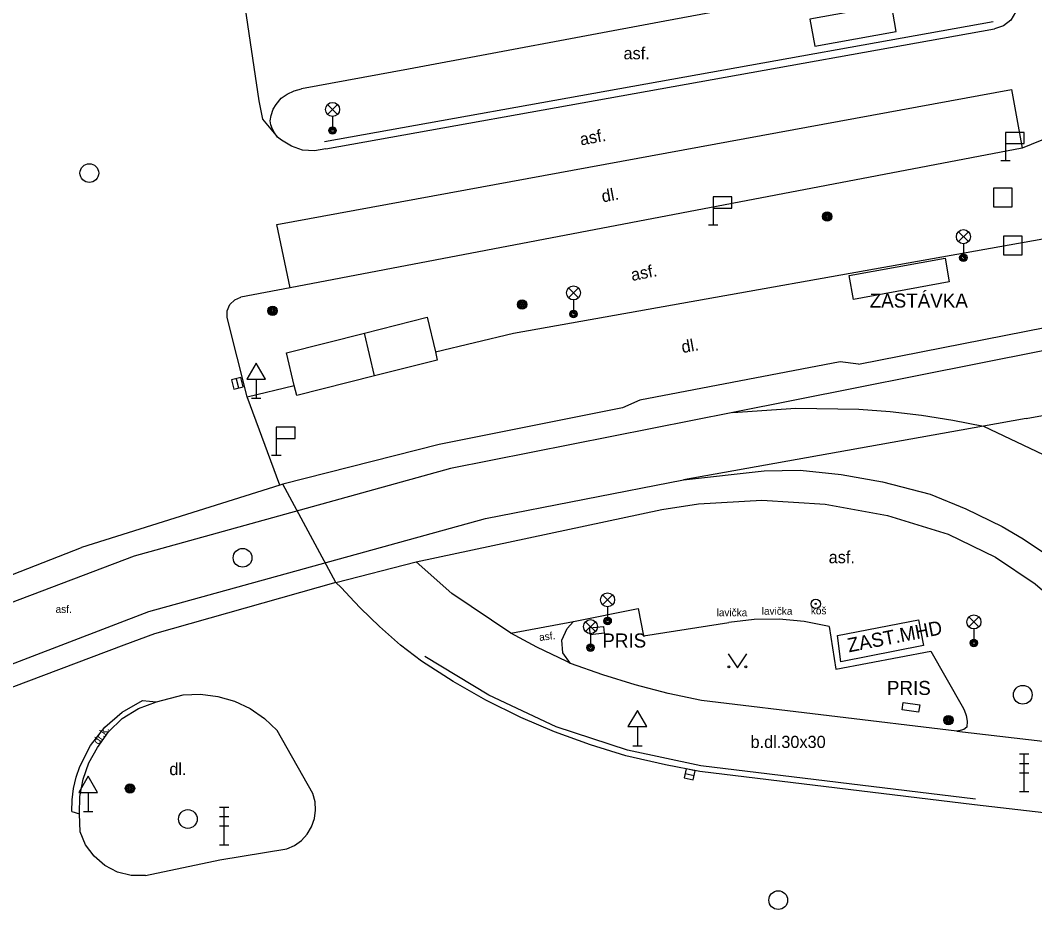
# Model space of a CAD drawing. Extents: x -600309 to -598967, y -1161267 to -1160292.
# Drawn here: x -599307.7 to -599253.6, y -1161223.7 to -1161176.1 of the extents above; entities that cross this region are included whole.
import ezdxf

# ---------------------------------------------------------------- set-up
doc = ezdxf.new("R2010")
doc.units = 0
for name, color, linetype in [('Level 10', 7, 'Continuous'), ('Level 11', 7, 'Continuous'), ('Level 13', 7, 'Continuous'), ('Level 24', 7, 'Continuous'), ('Level 25', 7, 'Continuous'), ('Level 26', 7, 'Continuous'), ('Level 27', 7, 'Continuous'), ('Level 33', 7, 'Continuous'), ('Level 34', 7, 'Continuous'), ('Level 36', 7, 'Continuous'), ('Level 40', 7, 'Continuous'), ('Level 41', 7, 'Continuous'), ('Level 42', 7, 'Continuous'), ('Level 6', 7, 'Continuous'), ('Level 9', 7, 'Continuous')]:
    doc.layers.add(name, color=color, linetype=linetype)

msp = doc.modelspace()

# ---------------------------------------------------------------- linework, layer by layer
at = {"layer": 'Level 10'}
for points in [[(-599255.9, -1161172.87), (-599273.3, -1161176.12), (-599286.98, -1161178.67), (-599292.7, -1161179.73)], [(-599254.48, -1161175.14), (-599254.58, -1161175.63), (-599254.84, -1161176.06), (-599255.23, -1161176.37), (-599255.5, -1161176.46), (-599255.71, -1161176.53)], [(-599291.39, -1161182.93), (-599255.71, -1161176.53)], [(-599293.98, -1161182.31), (-599294.1437, -1161182.0748), (-599294.2428, -1161181.8812), (-599294.33, -1161181.64), (-599294.37, -1161181.44), (-599294.3119, -1161181.1421), (-599294.2, -1161180.81), (-599294.05, -1161180.56), (-599293.78, -1161180.23), (-599293.4651, -1161180.0039), (-599293.0847, -1161179.824), (-599292.7, -1161179.73)], [(-599243.51, -1161180.15), (-599249.64, -1161181.02), (-599254.23, -1161182.89)], [(-599291.39, -1161182.93), (-599292.01, -1161183.03), (-599292.64, -1161182.99), (-599293.23, -1161182.79), (-599293.77, -1161182.4699), (-599293.98, -1161182.31)], [(-599254.23, -1161182.89), (-599293.3, -1161190.35)], [(-599293.3, -1161190.35), (-599295.93, -1161190.84)], [(-599296.6599, -1161191.93), (-599296.6599, -1161191.57), (-599296.52, -1161191.24), (-599296.26, -1161190.98), (-599295.93, -1161190.84)], [(-599295.6, -1161196.1599), (-599296.6599, -1161191.93)], [(-599262.96, -1161194.4099), (-599263.94, -1161194.3), (-599274.64, -1161196.34), (-599275.57, -1161196.75), (-599285.34, -1161198.7), (-599293.69, -1161200.83), (-599293.85, -1161200.87)], [(-599293.85, -1161200.87), (-599295.6, -1161196.1599)], [(-599271.51, -1161201.87), (-599268.13, -1161201.68)], [(-599268.13, -1161201.68), (-599264.75, -1161201.88)], [(-599286.57, -1161204.96), (-599273.46, -1161202.17)], [(-599273.46, -1161202.17), (-599271.51, -1161201.87)], [(-599264.75, -1161201.88), (-599261.42, -1161202.49), (-599258.18, -1161203.49)], [(-599258.18, -1161203.49), (-599255.66, -1161204.72)], [(-599290.87, -1161206.07), (-599286.57, -1161204.96)], [(-599255.66, -1161204.72), (-599253.54, -1161206.14), (-599251.6, -1161207.81), (-599249.9, -1161209.71), (-599248.44, -1161211.82)], [(-599286.29, -1161210.27), (-599287.4064, -1161209.4061), (-599288.5324, -1161208.424), (-599289.5484, -1161207.4334), (-599289.8601, -1161207.1014), (-599290.5708, -1161206.3444), (-599290.87, -1161206.07)], [(-599271.44, -1161216.15), (-599273.2755, -1161215.8069), (-599275.38, -1161215.31), (-599277.276, -1161214.7274), (-599279.19, -1161214.04), (-599280.9844, -1161213.2669), (-599282.85, -1161212.35), (-599284.6039, -1161211.3492), (-599286.29, -1161210.27)], [(-599300.43, -1161212.44), (-599299.01, -1161212.06), (-599298.08, -1161212.03), (-599297.17, -1161212.15), (-599296.28, -1161212.4099), (-599295.44, -1161212.8), (-599294.67, -1161213.33), (-599294, -1161213.96)], [(-599303.59, -1161214.88), (-599303, -1161214.04), (-599302.26, -1161213.33), (-599301.39, -1161212.79), (-599300.43, -1161212.44)], [(-599292.09, -1161217.33), (-599294, -1161213.96)], [(-599304.54, -1161218.42), (-599304.52, -1161217.49), (-599304.35, -1161216.57), (-599304.04, -1161215.7), (-599303.59, -1161214.88)], [(-599249.38, -1161218.79), (-599256.77, -1161217.93), (-599271.44, -1161216.15)], [(-599293.48, -1161220.29), (-599293.07, -1161220.1), (-599292.7, -1161219.83), (-599292.4, -1161219.49), (-599292.1599, -1161219.1), (-599292.01, -1161218.67), (-599291.95, -1161218.2199), (-599291.9699, -1161217.77), (-599292.09, -1161217.33)], [(-599301.02, -1161221.7), (-599301.78, -1161221.7), (-599302.52, -1161221.52), (-599303.19, -1161221.17), (-599303.77, -1161220.68), (-599304.2199, -1161220.07), (-599304.51, -1161219.37), (-599304.54, -1161218.42)], [(-599301.02, -1161221.7), (-599297.06, -1161220.87), (-599293.48, -1161220.29)]]:
    msp.add_lwpolyline(points, dxfattribs=at)
at = {"layer": 'Level 11'}
for points in [[(-599296.37, -1161170.88), (-599294.9699, -1161180.36), (-599294.78, -1161181.35), (-599293.98, -1161182.31)], [(-599265.56, -1161176), (-599265.3, -1161177.45), (-599260.95, -1161176.67), (-599261.21, -1161175.2199), (-599265.56, -1161176)], [(-599293.3, -1161190.35), (-599294.02, -1161186.96), (-599254.81, -1161179.76), (-599254.23, -1161182.89)], [(-599285.55, -1161193.76), (-599281.38, -1161192.76), (-599251.83, -1161187.5)], [(-599289.34, -1161192.76), (-599285.99, -1161191.9099), (-599285.55, -1161193.76)], [(-599262.96, -1161194.41), (-599252.93, -1161192.44)], [(-599293.08, -1161195.56), (-599293.49, -1161193.81), (-599289.34, -1161192.76)], [(-599288.8, -1161195.04), (-599289.34, -1161192.76)], [(-599285.45, -1161194.2), (-599288.8, -1161195.04)], [(-599285.55, -1161193.76), (-599285.45, -1161194.2)], [(-599288.8, -1161195.04), (-599292.95, -1161196.09), (-599293.08, -1161195.56)], [(-599295.6, -1161196.1599), (-599293.08, -1161195.56)], [(-599293.85, -1161200.87), (-599304.44, -1161204.2)], [(-599290.87, -1161206.07), (-599293.69, -1161200.83)], [(-599313.95, -1161207.92), (-599304.44, -1161204.2)], [(-599281.53, -1161208.77), (-599284.67, -1161206.66), (-599286.57, -1161204.96)], [(-599290.87, -1161206.07), (-599300.55, -1161208.81)], [(-599278.17, -1161208.15), (-599274.73, -1161207.46), (-599274.44, -1161208.9099), (-599269.88, -1161208.21)], [(-599281.53, -1161208.77), (-599278.17, -1161208.15)], [(-599278.34, -1161210.39), (-599278.75, -1161209.83), (-599278.81, -1161209.14), (-599278.51, -1161208.52), (-599278.17, -1161208.15)], [(-599264.54, -1161208.42), (-599265.86, -1161208.15), (-599267.2, -1161208.03), (-599268.54, -1161208.05), (-599269.88, -1161208.21)], [(-599259.49, -1161209.43), (-599263.9099, -1161210.3), (-599264.09, -1161208.9), (-599259.77, -1161208.07), (-599259.49, -1161209.43)], [(-599300.55, -1161208.81), (-599302.18, -1161209.42), (-599311.58, -1161212.95)], [(-599278.34, -1161210.39), (-599278.53, -1161210.29), (-599280.14, -1161209.52), (-599281.53, -1161208.77)], [(-599264.54, -1161208.42), (-599264.18, -1161210.69), (-599259.1, -1161209.74), (-599257.43, -1161212.67)], [(-599271.34, -1161212.37), (-599273.12, -1161211.99), (-599274.88, -1161211.53), (-599276.62, -1161211), (-599278.34, -1161210.39)], [(-599304.52, -1161215.88), (-599303.96, -1161214.77), (-599303.2, -1161213.79), (-599302.26, -1161212.98), (-599301.18, -1161212.37)], [(-599301.18, -1161212.37), (-599300.43, -1161212.44)], [(-599257.7199, -1161214.01), (-599271.34, -1161212.37)], [(-599257.43, -1161212.67), (-599257.32, -1161212.87)], [(-599257.32, -1161212.87), (-599257.22, -1161213.16), (-599257.17, -1161213.47), (-599257.19, -1161213.78)], [(-599257.19, -1161213.78), (-599257.35, -1161213.91), (-599257.55, -1161213.97), (-599257.72, -1161214.01)], [(-599257.7199, -1161214.01), (-599251.6, -1161214.7199), (-599249.38, -1161218.79)], [(-599304.96, -1161218.29), (-599304.94, -1161217.67), (-599304.86, -1161217.06), (-599304.72, -1161216.46), (-599304.52, -1161215.88)], [(-599304.96, -1161218.29), (-599304.54, -1161218.42)]]:
    msp.add_lwpolyline(points, dxfattribs=at)
at = {"layer": 'Level 13'}
for points in [[(-599176.03, -1161179.84), (-599185.38, -1161181.48), (-599211.11, -1161186.14), (-599222.22, -1161188.17), (-599231.95, -1161189.91), (-599245.73, -1161192.37), (-599252.16, -1161193.54), (-599253.22, -1161193.73), (-599269.67, -1161197)], [(-599254.02, -1161197.32), (-599251.59, -1161196.88), (-599245.38, -1161195.76), (-599235.26, -1161193.96), (-599218.74, -1161190.97), (-599212.41, -1161189.82), (-599183.76, -1161184.68), (-599173.82, -1161182.81)], [(-599269.67, -1161197), (-599266.31, -1161196.77), (-599262.95, -1161196.82), (-599261.27, -1161196.95), (-599259.6, -1161197.14), (-599257.94, -1161197.4), (-599256.29, -1161197.73)], [(-599269.67, -1161197), (-599284.75, -1161199.98), (-599301.62, -1161204.67), (-599317.09, -1161210.51), (-599333.33, -1161217.8), (-599378.29, -1161238.9)], [(-599254.02, -1161197.32), (-599256.29, -1161197.73), (-599272.31, -1161200.59)], [(-599256.29, -1161197.73), (-599253.12, -1161199.24), (-599251.53, -1161200.2), (-599250.35, -1161201.13), (-599249.52, -1161201.85)], [(-599272.31, -1161200.59), (-599268.01, -1161200.11)], [(-599268.01, -1161200.11), (-599266.08, -1161200.07), (-599263.89, -1161200.31), (-599261.69, -1161200.69), (-599259.15, -1161201.36), (-599257.24, -1161202.13), (-599255.3, -1161203.08), (-599254.18, -1161203.74), (-599253.1, -1161204.46), (-599252.06, -1161205.24), (-599251.07, -1161206.08)], [(-599376.74, -1161241.49), (-599332.02, -1161220.55), (-599315.9699, -1161213.42), (-599300.84, -1161207.62), (-599282.88, -1161202.6599), (-599272.31, -1161200.59)]]:
    msp.add_lwpolyline(points, dxfattribs=at)
at = {"layer": 'Level 24'}
for points in [[(-599277.32, -1161208.49), (-599276.58, -1161208.41)], [(-599277.28, -1161208.86), (-599277.32, -1161208.49)], [(-599276.54, -1161208.78), (-599277.28, -1161208.86)], [(-599276.58, -1161208.41), (-599276.54, -1161208.78)], [(-599260.64, -1161212.86), (-599260.58, -1161212.47)], [(-599260.58, -1161212.47), (-599259.7, -1161212.59)], [(-599259.7, -1161212.59), (-599259.76, -1161212.99)], [(-599259.76, -1161212.99), (-599260.64, -1161212.86)]]:
    msp.add_lwpolyline(points, dxfattribs=at)
at = {"layer": 'Level 25'}
for centre, radius in [((-599264.64, -1161186.54), 0.25), ((-599264.64, -1161186.54), 0.2), ((-599264.64, -1161186.54), 0.15), ((-599264.64, -1161186.54), 0.1), ((-599264.64, -1161186.54), 0.05), ((-599294.24, -1161191.57), 0.25), ((-599294.24, -1161191.57), 0.2), ((-599294.24, -1161191.57), 0.15), ((-599294.24, -1161191.57), 0.1), ((-599294.24, -1161191.57), 0.05), ((-599280.92, -1161191.24), 0.25), ((-599280.92, -1161191.24), 0.2), ((-599280.92, -1161191.24), 0.15), ((-599280.92, -1161191.24), 0.1), ((-599280.92, -1161191.24), 0.05), ((-599265.25, -1161207.21), 0.25), ((-599265.25, -1161207.21), 0.0303), ((-599258.17, -1161213.4099), 0.25), ((-599258.17, -1161213.4099), 0.2), ((-599258.17, -1161213.4099), 0.15), ((-599258.17, -1161213.4099), 0.1), ((-599258.17, -1161213.4099), 0.05), ((-599301.85, -1161217.06), 0.25), ((-599301.85, -1161217.06), 0.2), ((-599301.85, -1161217.06), 0.15), ((-599301.85, -1161217.06), 0.1), ((-599301.85, -1161217.06), 0.05)]:
    msp.add_circle(centre, radius, dxfattribs=at)
at = {"layer": 'Level 26'}
for points in [[(-599255.77, -1161186.02), (-599254.77, -1161186.02), (-599254.77, -1161185.02), (-599255.77, -1161185.02)], [(-599255.23, -1161188.59), (-599254.23, -1161188.59), (-599254.23, -1161187.59), (-599255.23, -1161187.59)]]:
    msp.add_lwpolyline(points, close=True, dxfattribs=at)
at = {"layer": 'Level 27'}
for p, q in [((-599296.1827, -1161195.198), (-599296.0573, -1161195.682)), ((-599272.2243, -1161216.2567), (-599271.7357, -1161216.3633))]:
    msp.add_line(p, q, dxfattribs=at)
for points in [[(-599296.4247, -1161195.2607), (-599296.2993, -1161195.7447), (-599295.8153, -1161195.6193), (-599295.9407, -1161195.1353)], [(-599272.2776, -1161216.501), (-599271.789, -1161216.6076), (-599271.6824, -1161216.119), (-599272.171, -1161216.0124)]]:
    msp.add_lwpolyline(points, close=True, dxfattribs=at)
for centre in [(-599304.02, -1161184.22), (-599295.84, -1161204.75), (-599254.2, -1161212.06), (-599298.76, -1161218.69), (-599267.25, -1161223.02)]:
    msp.add_circle(centre, 0.5, dxfattribs=at)
at = {"layer": 'Level 33'}
for p, q in [((-599291.305, -1161181.09), (-599290.775, -1161180.56)), ((-599291.305, -1161180.56), (-599290.775, -1161181.09)), ((-599291.04, -1161181.2), (-599291.04, -1161181.95)), ((-599257.635, -1161187.88), (-599257.105, -1161187.35)), ((-599257.635, -1161187.35), (-599257.105, -1161187.88)), ((-599257.37, -1161187.99), (-599257.37, -1161188.74)), ((-599278.445, -1161190.88), (-599277.915, -1161190.35)), ((-599278.445, -1161190.35), (-599277.915, -1161190.88)), ((-599278.18, -1161190.99), (-599278.18, -1161191.74)), ((-599276.625, -1161207.26), (-599276.095, -1161206.73)), ((-599276.625, -1161206.73), (-599276.095, -1161207.26)), ((-599276.36, -1161207.37), (-599276.36, -1161208.12)), ((-599277.535, -1161208.69), (-599277.005, -1161208.16)), ((-599277.535, -1161208.16), (-599277.005, -1161208.69)), ((-599257.075, -1161208.44), (-599256.545, -1161207.91)), ((-599257.075, -1161207.91), (-599256.545, -1161208.44)), ((-599277.27, -1161208.8), (-599277.27, -1161209.55)), ((-599256.81, -1161208.55), (-599256.81, -1161209.3)), ((-599254.37, -1161215.22), (-599253.87, -1161215.22)), ((-599254.12, -1161217.22), (-599254.12, -1161215.22)), ((-599254.37, -1161215.72), (-599253.87, -1161215.72)), ((-599254.37, -1161216.22), (-599253.87, -1161216.22)), ((-599254.37, -1161217.22), (-599253.87, -1161217.22)), ((-599297.07, -1161218.06), (-599296.57, -1161218.06)), ((-599297.07, -1161218.56), (-599296.57, -1161218.56)), ((-599296.82, -1161220.06), (-599296.82, -1161218.06)), ((-599297.07, -1161219.06), (-599296.57, -1161219.06)), ((-599297.07, -1161220.06), (-599296.57, -1161220.06))]:
    msp.add_line(p, q, dxfattribs=at)
for centre, radius in [((-599291.04, -1161180.825), 0.375), ((-599291.04, -1161181.95), 0.2), ((-599291.04, -1161181.95), 0.1445), ((-599291.04, -1161181.95), 0.0876), ((-599257.37, -1161187.615), 0.375), ((-599257.37, -1161188.74), 0.2), ((-599257.37, -1161188.74), 0.1445), ((-599257.37, -1161188.74), 0.0876), ((-599278.18, -1161190.615), 0.375), ((-599278.18, -1161191.74), 0.2), ((-599278.18, -1161191.74), 0.1445), ((-599278.18, -1161191.74), 0.0876), ((-599276.36, -1161206.995), 0.375), ((-599277.27, -1161208.425), 0.375), ((-599276.36, -1161208.12), 0.2), ((-599276.36, -1161208.12), 0.1445), ((-599276.36, -1161208.12), 0.0876), ((-599256.81, -1161208.175), 0.375), ((-599277.27, -1161209.55), 0.2), ((-599256.81, -1161209.3), 0.2), ((-599256.81, -1161209.3), 0.1445), ((-599256.81, -1161209.3), 0.0876), ((-599277.27, -1161209.55), 0.1445), ((-599277.27, -1161209.55), 0.0876)]:
    msp.add_circle(centre, radius, dxfattribs=at)
at = {"layer": 'Level 34'}
for p, q in [((-599255.12, -1161182.65), (-599255.12, -1161183.55)), ((-599255.37, -1161183.55), (-599254.87, -1161183.55)), ((-599270.7199, -1161186.09), (-599270.7199, -1161186.99)), ((-599270.9699, -1161186.99), (-599270.4699, -1161186.99)), ((-599295.11, -1161195.222), (-599295.11, -1161196.24)), ((-599295.36, -1161196.24), (-599294.86, -1161196.24)), ((-599294.04, -1161198.38), (-599294.04, -1161199.28)), ((-599294.29, -1161199.28), (-599293.79, -1161199.28)), ((-599274.77, -1161213.762), (-599274.77, -1161214.78)), ((-599275.02, -1161214.78), (-599274.52, -1161214.78)), ((-599304.08, -1161217.272), (-599304.08, -1161218.29)), ((-599304.33, -1161218.29), (-599303.83, -1161218.29))]:
    msp.add_line(p, q, dxfattribs=at)
for points in [[(-599255.12, -1161182.65), (-599254.12, -1161182.65), (-599254.12, -1161182.05), (-599255.12, -1161182.05)], [(-599270.7199, -1161186.09), (-599269.7199, -1161186.09), (-599269.7199, -1161185.49), (-599270.7199, -1161185.49)], [(-599295.61, -1161195.222), (-599294.61, -1161195.222), (-599295.11, -1161194.356)], [(-599294.04, -1161198.38), (-599293.04, -1161198.38), (-599293.04, -1161197.78), (-599294.04, -1161197.78)], [(-599275.27, -1161213.762), (-599274.27, -1161213.762), (-599274.77, -1161212.896)], [(-599304.58, -1161217.272), (-599303.58, -1161217.272), (-599304.08, -1161216.406)]]:
    msp.add_lwpolyline(points, close=True, dxfattribs=at)
at = {"layer": 'Level 36'}
msp.add_lwpolyline([(-599269.93, -1161209.87), (-599269.43, -1161210.62), (-599268.93, -1161209.87)], dxfattribs=at)
for centre in [(-599269.8802, -1161210.5698), (-599268.9808, -1161210.5698)]:
    msp.add_circle(centre, 0.05, dxfattribs=at)
at = {"layer": 'Level 6'}
msp.add_lwpolyline([(-599258.34, -1161188.76), (-599258.12, -1161190.02), (-599263.24, -1161190.96), (-599263.4699, -1161189.69), (-599258.34, -1161188.76)], dxfattribs=at)
at = {"layer": 'Level 9'}
for points in [[(-599291.46, -1161182.54), (-599255.78, -1161176.14)], [(-599271.39, -1161215.85), (-599275.29, -1161215.02), (-599279.11, -1161213.77), (-599282.7, -1161212.09), (-599286.12, -1161210.02)], [(-599256.73, -1161217.63), (-599271.39, -1161215.85)]]:
    msp.add_lwpolyline(points, dxfattribs=at)

# ---------------------------------------------------------------- texts
at = {"layer": 'Level 40'}
for s, height, p in [('asf.', 0.65, (-599275.51, -1161178.15)), ('asf.', 0.65, (-599264.56, -1161205.04)), ('asf.', 0.39999, (-599305.82, -1161207.69)), ('b.dl.30x30', 0.65, (-599268.73, -1161214.9)), ('dl.', 0.65, (-599299.75, -1161216.35))]:
    msp.add_text(s, height=height, dxfattribs=at).set_placement(p)
for s, height, rotation, p in [('asf.', 0.65, 10.41, (-599277.78, -1161182.75)), ('dl.', 0.65, 10.41, (-599276.62, -1161185.79)), ('asf.', 0.65, 10.81, (-599275.05, -1161189.98)), ('dl.', 0.65, 10.23, (-599272.36, -1161193.83)), ('asf.', 0.4, 6.6383, (-599279.99, -1161209.19)), ('dr.k.', 0.39999, 55, (-599303.53, -1161214.75))]:
    msp.add_text(s, height=height, rotation=rotation, dxfattribs=at).set_placement(p)
at = {"layer": 'Level 41'}
for s, p in [('ZASTÁVKA', (-599262.37, -1161191.4)), ('PRIS', (-599276.64, -1161209.54)), ('PRIS', (-599261.45, -1161212.07))]:
    msp.add_text(s, height=0.75, dxfattribs=at).set_placement(p)
msp.add_text('ZAST.MHD', height=0.75, rotation=11, dxfattribs=at).set_placement((-599263.48, -1161209.8))
at = {"layer": 'Level 42'}
for s, p in [('lavička', (-599270.54, -1161207.87)), ('lavička', (-599268.13, -1161207.79)), ('koš', (-599265.51, -1161207.77))]:
    msp.add_text(s, height=0.4, dxfattribs=at).set_placement(p)

doc.saveas('drawing.dxf')
